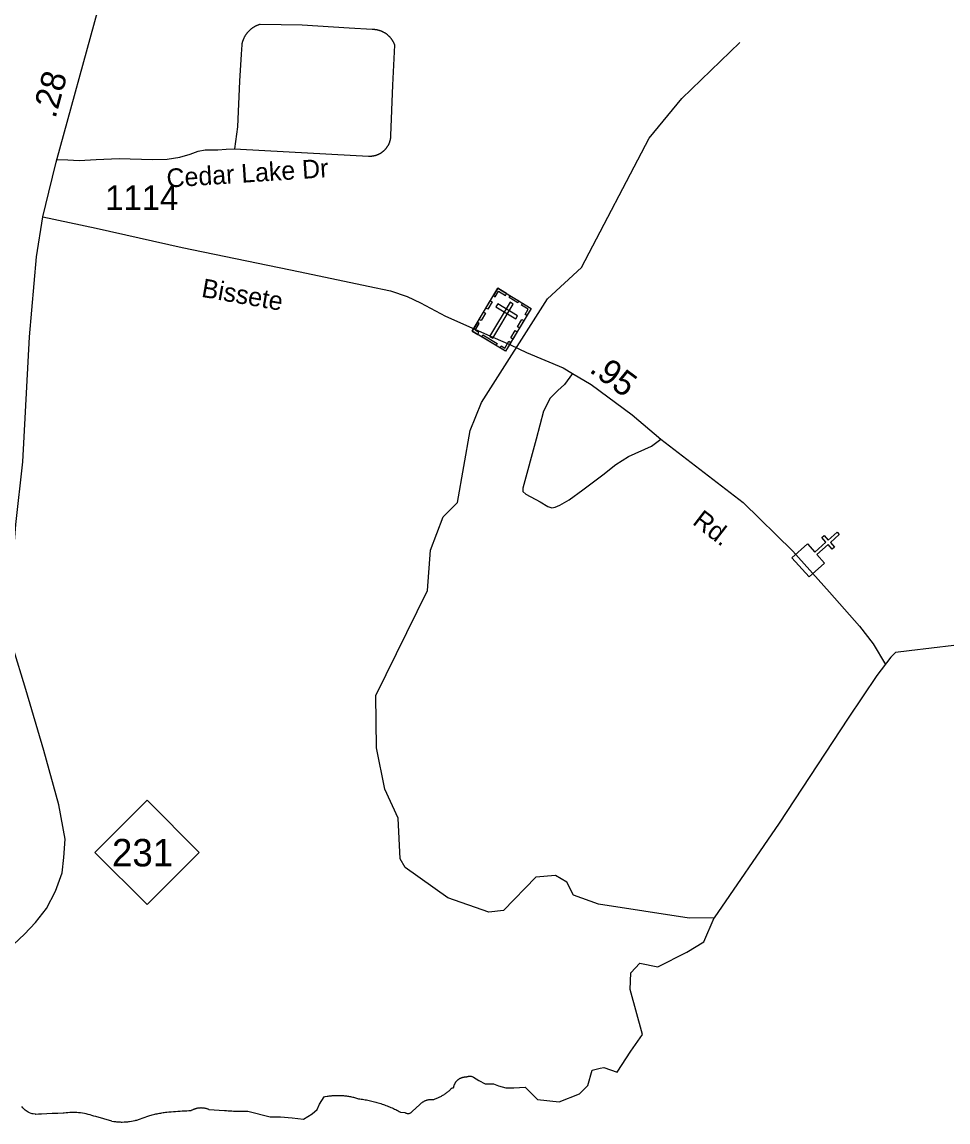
# Model space of a CAD drawing. Extents: x 2220236 to 2384410, y 720751 to 894131.
# Drawn here: x 2236238 to 2240958, y 720751 to 726359 of the extents above; entities that cross this region are included whole.
import ezdxf

# ---------------------------------------------------------------- set-up
doc = ezdxf.new("R2010")
doc.units = 0
for name, color, linetype in [('Exist Boundary Political CountyLine', 7, 'Continuous'), ('Exist Cultural Cemetery CELL', 7, 'Continuous'), ('Exist Cultural Church CELL', 7, 'Continuous'), ('Exist Hydrographic Misc Water Feature', 7, 'Continuous'), ('Exist Road Non-System Type 51', 7, 'Continuous'), ('Exist Road Non-System Type 51 Label', 7, 'Continuous'), ('Exist Road Primary NC Attributed', 7, 'Continuous'), ('Exist Road Primary NC Service Mileage Hundredths English Label', 7, 'Continuous'), ('Exist Road Primary NC Shield CELL', 7, 'Continuous'), ('Exist Road Primary NC Shield Number Label', 7, 'Continuous'), ('Exist Road Secondary Mileage Hundredths English Label', 7, 'Continuous'), ('Exist Road Secondary Type 51 Attributed', 7, 'Continuous'), ('Exist Road Secondary Type 51 Label', 7, 'Continuous'), ('Exist Road Secondary Type 51 Number Label', 7, 'Continuous')]:
    doc.layers.add(name, color=color, linetype=linetype)

msp = doc.modelspace()

# ---------------------------------------------------------------- linework, layer by layer
at = {"layer": 'Exist Boundary Political CountyLine'}
for points in [[(2240987.5, 723181.2), (2240760.2, 723152.9), (2240689.8, 723144.3), (2240666.4, 723120.9), (2240596.1, 723027.2), (2240448.9, 722809.5), (2240097.6, 722273.9), (2239765.8, 721791.6)], [(2238482.4, 720978.6), (2238484.5, 720979.2), (2238486.7, 720979.7), (2238488.8, 720980.2), (2238491.1, 720980.6), (2238493.3, 720980.9), (2238495.6, 720981.1), (2238497.8, 720981.3), (2238500.1, 720981.3), (2238502.3, 720981.3), (2238504.6, 720981.3), (2238507.5, 720982.6), (2238509.1, 720983.1), (2238512, 720984), (2238513.8, 720984.4), (2238517.1, 720984.8), (2238520.2, 720985), (2238521.8, 720984.9), (2238523.5, 720984.8), (2238525.1, 720984.6), (2238526.7, 720984.2), (2238530, 720983.5), (2238533.1, 720982.4), (2238536, 720981), (2238538.8, 720979.3), (2238566.5, 720962.9), (2238598.3, 720946.1), (2238641.2, 720945.5), (2238666.2, 720935.5), (2238703.7, 720924.9), (2238744.7, 720925.9), (2238801.9, 720929.2), (2238866.3, 720866.6), (2238975.6, 720853.4), (2239078.9, 720894.2), (2239121.6, 720938), (2239144.8, 721015.4), (2239185.8, 721025.7), (2239203.8, 721028.6), (2239271.3, 721005.7), (2239340.6, 721113.1), (2239400.7, 721197.8), (2239338.5, 721426.5), (2239340.6, 721511.8), (2239387.3, 721561.4), (2239478.8, 721541.9), (2239627.2, 721617.6), (2239713.8, 721668.9), (2239765.8, 721791.6)], [(2238214.8, 720796.1), (2238217.5, 720797.2), (2238220, 720798.7), (2238222.2, 720800.4), (2238224.5, 720802.4), (2238226.3, 720804.6), (2238228, 720807), (2238264.3, 720838), (2238265.7, 720839.9), (2238267.5, 720841.7), (2238269.2, 720843.6), (2238271, 720845.4), (2238273.1, 720847.1), (2238274.9, 720848.7), (2238276.8, 720850.2), (2238279, 720851.7), (2238281.1, 720853.3), (2238282.9, 720854.6), (2238285.2, 720855.9), (2238287.4, 720857.1), (2238289.7, 720858.3), (2238291.9, 720859.4), (2238294.2, 720860.4), (2238296.7, 720861.4), (2238298.9, 720862.2), (2238301.6, 720863.1), (2238303.8, 720863.7), (2238306.3, 720864.4), (2238308.8, 720865), (2238311.2, 720865.4), (2238313.7, 720865.9), (2238316.3, 720866.2), (2238318.8, 720866.4), (2238321.3, 720866.5), (2238323.7, 720866.7), (2238326.6, 720866.6), (2238329.1, 720866.5), (2238331.5, 720866.4), (2238334, 720866.2), (2238336.4, 720865.8), (2238340.5, 720867.3), (2238344.4, 720868.8), (2238348.7, 720870.3), (2238352.8, 720872), (2238356.7, 720873.7), (2238360.4, 720875.5), (2238364.5, 720877.4), (2238368.2, 720879.3), (2238372.3, 720881.3), (2238376, 720883.4), (2238379.7, 720885.6), (2238383.4, 720887.8), (2238387.3, 720890.1), (2238390.8, 720892.4), (2238394.3, 720894.9), (2238398, 720897.4), (2238401.4, 720899.9), (2238404.7, 720902.6), (2238408.2, 720905.2), (2238411.5, 720908), (2238414.8, 720910.8), (2238418.1, 720913.7), (2238421.3, 720916.6), (2238424.4, 720919.6), (2238427.5, 720922.7), (2238430.6, 720925.8), (2238437.7, 720925), (2238438.1, 720927.2), (2238438.6, 720929.4), (2238439, 720931.6), (2238439.6, 720933.8), (2238440, 720936), (2238440.8, 720938.1), (2238441.4, 720940.2), (2238442.3, 720942.3), (2238443.3, 720944.3), (2238444.3, 720946.3), (2238445.3, 720948.3), (2238446.4, 720950.2), (2238447.6, 720952.1), (2238448.8, 720954), (2238450, 720955.8), (2238451.5, 720957.5), (2238452.7, 720959.2), (2238454.3, 720960.9), (2238455.8, 720962.6), (2238457.4, 720964.2), (2238459.3, 720965.6), (2238460.7, 720967.1), (2238462.6, 720968.5), (2238464.6, 720969.7), (2238466.2, 720971), (2238468.3, 720972.2), (2238469.9, 720973.3), (2238472, 720974.4), (2238474, 720975.4), (2238476.1, 720976.2), (2238478.3, 720977.1), (2238480.2, 720977.9), (2238482.4, 720978.6)], [(2237555.2, 720777.9), (2237614.5, 720773), (2237672.6, 720765.8), (2237716.2, 720792.4), (2237742.8, 720814.2), (2237753.7, 720842), (2237778.3, 720879.6), (2237783.4, 720880.5), (2237793.7, 720882.4), (2237799, 720883.3), (2237803.9, 720883.9), (2237809.3, 720884.5), (2237814.6, 720885.1), (2237819.5, 720885.6), (2237830, 720886.3), (2237835.3, 720886.5), (2237845.5, 720886.8), (2237850.7, 720886.7), (2237856, 720886.7), (2237861.3, 720886.5), (2237866.5, 720886.2), (2237871.8, 720885.9), (2237876.7, 720885.5), (2237882, 720885), (2237887.2, 720884.4), (2237892.5, 720883.8), (2237897.4, 720883.1), (2237902.8, 720882.2), (2237907.7, 720881.4), (2237913, 720880.4), (2237917.9, 720879.3), (2237923.3, 720878.2), (2237928.2, 720877), (2237933.3, 720875.7), (2237938.2, 720874.3), (2237943.2, 720872.9), (2237948.3, 720871.3), (2237953.2, 720869.8), (2237960, 720869), (2237966.7, 720868), (2237973.5, 720867.1), (2237980.3, 720866), (2237987, 720864.9), (2237993.8, 720863.6), (2238000.6, 720862.3), (2238007.3, 720861), (2238014.1, 720859.5), (2238020.5, 720858), (2238027.2, 720856.4), (2238034, 720854.7), (2238040.6, 720853), (2238046.9, 720851.1), (2238053.7, 720849.1), (2238060.2, 720847.1), (2238066.8, 720845.1), (2238073.2, 720842.9), (2238079.7, 720840.7), (2238086.3, 720838.4), (2238092.4, 720836), (2238099, 720833.6), (2238105.3, 720831), (2238111.7, 720828.4), (2238118.1, 720825.7), (2238124.2, 720822.9), (2238130.6, 720820.1), (2238136.7, 720817.2), (2238142.7, 720814.3), (2238149, 720811.2), (2238155, 720808.1), (2238160.9, 720804.9), (2238167.1, 720801.6), (2238190, 720799.3), (2238192.3, 720797.8), (2238195, 720796.4), (2238197.8, 720795.5), (2238200.5, 720794.8), (2238203.6, 720794.4), (2238206.2, 720794.4), (2238209.3, 720794.6), (2238212, 720795.2), (2238214.8, 720796.1)], [(2236696, 720755.8), (2236613.6, 720778.8), (2236603.5, 720781.5), (2236593.9, 720784.7), (2236584.5, 720787.6), (2236575, 720790.2), (2236565.4, 720792.5), (2236555.8, 720794.5), (2236545.9, 720796.2), (2236536.3, 720797.5), (2236526.2, 720798.6), (2236516.4, 720799.2), (2236506.6, 720799.7), (2236491.8, 720799.7), (2236481.7, 720799.2), (2236471.9, 720798.6), (2236467, 720798.1), (2236462.1, 720797.5), (2236452.2, 720796.2), (2236447.5, 720795.4), (2236419.4, 720794.9), (2236391.7, 720794.3), (2236364, 720793.2), (2236336.2, 720791.8), (2236322.4, 720791), (2236308.5, 720790.1), (2236305.8, 720790.3), (2236294.5, 720792.1), (2236289, 720793.4), (2236283.7, 720795.1), (2236275.7, 720798.1), (2236268.3, 720801.9), (2236263.2, 720804.8), (2236258.4, 720807.9), (2236253.9, 720811.2), (2236252.1, 720813.1), (2236247.8, 720816.8), (2236241.8, 720822.9), (2236236.5, 720829.5)], [(2237088.5, 720809.2), (2237099.8, 720809.6), (2237102.2, 720811.1), (2237104.5, 720812.5), (2237107, 720813.7), (2237109.4, 720814.9), (2237112.1, 720816.1), (2237114.5, 720817.2), (2237117.2, 720818.3), (2237119.7, 720819.1), (2237122.5, 720820), (2237125, 720820.8), (2237127.7, 720821.5), (2237130.5, 720822.1), (2237133.2, 720822.7), (2237136.1, 720823.1), (2237138.7, 720823.5), (2237141.4, 720823.8), (2237144.3, 720824), (2237146.9, 720824.2), (2237149.8, 720824.3), (2237152.5, 720824.2), (2237155.3, 720824.1), (2237158, 720823.9), (2237160.7, 720823.7), (2237163.5, 720823.3), (2237166.2, 720822.9), (2237169.1, 720822.4), (2237171.7, 720821.8), (2237174.4, 720821.1), (2237177.3, 720820.4), (2237179.7, 720819.5), (2237182.4, 720818.7), (2237185.1, 720817.7), (2237187.7, 720816.6), (2237190.2, 720815.5), (2237270.6, 720810.2), (2237279.8, 720809.4), (2237288.8, 720808.8), (2237298.1, 720808.2), (2237307.1, 720807.7), (2237316.3, 720807.2), (2237325.3, 720806.9), (2237334.6, 720806.6), (2237343.8, 720806.4), (2237352.8, 720806.3), (2237362, 720806.3), (2237371.1, 720806.3), (2237380.3, 720806.4), (2237389.5, 720806.6), (2237503.2, 720776.7), (2237555.2, 720777.9)], [(2236696, 720755.8), (2236705.3, 720754.2), (2236710, 720753.6), (2236714.7, 720753), (2236719.4, 720752.5), (2236724.3, 720752.1), (2236729, 720751.8), (2236733.8, 720751.5), (2236738.5, 720751.3), (2236743.2, 720751.2), (2236747.9, 720751.2), (2236757.7, 720751.4), (2236762.5, 720751.6), (2236772.1, 720752.2), (2236776.8, 720752.7), (2236781.5, 720753.2), (2236786, 720753.8), (2236795.5, 720755.2), (2236804.9, 720756.9), (2236814.3, 720759), (2236818.6, 720760.2), (2236823.6, 720761.4), (2236837.3, 720765.5), (2236854.5, 720772.4), (2236884.1, 720782.5), (2236890, 720784.3), (2236896, 720786), (2236901.9, 720787.6), (2236908.1, 720789.2), (2236914, 720790.7), (2236919.9, 720792.1), (2236926.3, 720793.4), (2236932.2, 720794.6), (2236938.4, 720795.8), (2236944.6, 720796.9), (2236950.7, 720798), (2236956.6, 720798.9), (2236963, 720799.7), (2236969.2, 720800.5), (2236975.5, 720801.2), (2236986.8, 720802.4), (2236998.1, 720803.4), (2237009.3, 720804.4), (2237020.4, 720805.4), (2237031.7, 720806.3), (2237043.2, 720807), (2237054.5, 720807.7), (2237065.7, 720808.3), (2237077, 720808.8), (2237088.5, 720809.2)]]:
    msp.add_lwpolyline(points, dxfattribs=at)
at = {"layer": 'Exist Cultural Cemetery CELL'}
for points in [[(2238663, 725001.8), (2238833.8, 724899.4), (2238702.8, 724681), (2238532.1, 724783.4)], [(2238640.8, 724964.7), (2238650.5, 724958.8), (2238667.1, 724986.4), (2238701.8, 724965.6), (2238707.6, 724975.1), (2238663, 725001.8)], [(2238726.6, 724963.7), (2238771, 724937), (2238765.1, 724927.3), (2238720.7, 724953.9)], [(2238602.6, 724901.1), (2238624.9, 724938.2), (2238634.6, 724932.4), (2238612.4, 724895.2)], [(2238741.5, 724920.6), (2238725.5, 724930.2), (2238621.2, 724756.3), (2238637.2, 724746.7)], [(2238663, 724922.4), (2238653.4, 724906.4), (2238754.4, 724845.9), (2238764, 724861.9)], [(2238811.5, 724862.2), (2238801.8, 724868), (2238818.4, 724895.6), (2238783.6, 724916.5), (2238789.3, 724926), (2238833.8, 724899.3)], [(2238568, 724843.4), (2238590.3, 724880.6), (2238600.1, 724874.7), (2238577.8, 724837.6)], [(2238560.5, 724766.5), (2238566.4, 724776.3), (2238547.5, 724787.6), (2238568.3, 724822.3), (2238558.8, 724828), (2238532.1, 724783.5)], [(2238764.2, 724805.4), (2238786.4, 724842.5), (2238796.2, 724836.7), (2238773.9, 724799.5)], [(2238587.3, 724763.7), (2238660, 724720.1), (2238654.2, 724710.3), (2238581.4, 724753.9)], [(2238730.2, 724748.9), (2238752.5, 724786), (2238762.3, 724780.1), (2238740, 724743)], [(2238674.4, 724698.1), (2238680.3, 724707.9), (2238699.2, 724696.6), (2238720, 724731.3), (2238729.5, 724725.5), (2238702.8, 724681)]]:
    msp.add_lwpolyline(points, close=True, dxfattribs=at)
at = {"layer": 'Exist Cultural Church CELL'}
msp.add_lwpolyline([(2240241.3, 723698.1), (2240279.5, 723655.9), (2240336, 723706.9), (2240314.6, 723730.6), (2240326.5, 723741.3), (2240347.9, 723717.6), (2240392.6, 723757.8), (2240403.3, 723745.9), (2240358.6, 723705.7), (2240380, 723681.9), (2240368.2, 723671.2), (2240346.8, 723695), (2240290.2, 723644), (2240328.7, 723601.1), (2240249.6, 723529.8), (2240162.2, 723626.9)], close=True, dxfattribs=at)
at = {"layer": 'Exist Hydrographic Misc Water Feature'}
msp.add_lwpolyline([(2239765.8, 721791.6), (2239638.3, 721791.2), (2239175.7, 721862), (2239049.5, 721907.2), (2239015.4, 721973.5), (2238957.4, 722007.5), (2238857.4, 721999.7), (2238692.5, 721829.2), (2238617.4, 721821), (2238408.5, 721894.1), (2238190.3, 722049.4), (2238165.5, 722092.6), (2238155.4, 722299.5), (2238087.4, 722448.4), (2238044.3, 722659.2), (2238041.4, 722925), (2238304.3, 723460.8), (2238319.5, 723667.1), (2238384.5, 723836.3), (2238458.3, 723910.3), (2238522.5, 724276.3), (2238579.5, 724419.4), (2238916.4, 724947.2), (2239090.5, 725107.6), (2239434.4, 725766.4), (2239600.5, 725969.7), (2239897.4, 726255.5)], dxfattribs=at)
at = {"layer": 'Exist Road Non-System Type 51'}
for points in [[(2237452, 726347.3), (2237449.8, 726346.6), (2237447.6, 726346), (2237445.4, 726345.3), (2237443.3, 726344.5), (2237441.1, 726343.8), (2237439, 726342.9), (2237436.9, 726342.1), (2237434.8, 726341.2), (2237432.7, 726340.3), (2237430.6, 726339.3), (2237428.6, 726338.3), (2237426.5, 726337.3), (2237424.5, 726336.2), (2237422.5, 726335.1), (2237420.5, 726334), (2237418.6, 726332.8), (2237416.7, 726331.6), (2237414.7, 726330.4), (2237412.8, 726329.1), (2237411, 726327.8), (2237409.1, 726326.4), (2237407.3, 726325.1), (2237405.5, 726323.7), (2237403.7, 726322.2), (2237402, 726320.8), (2237400.2, 726319.3), (2237398.5, 726317.8), (2237396.9, 726316.2), (2237395.2, 726314.6), (2237393.6, 726313), (2237392, 726311.4), (2237390.5, 726309.7), (2237388.9, 726308), (2237387.4, 726306.3), (2237386, 726304.6), (2237384.5, 726302.8), (2237383.1, 726301), (2237381.7, 726299.2), (2237380.4, 726297.3), (2237379.1, 726295.5), (2237377.8, 726293.6), (2237376.5, 726291.7), (2237375.3, 726289.7), (2237374.1, 726287.8), (2237373, 726285.8), (2237371.9, 726283.8), (2237370.8, 726281.8), (2237369.8, 726279.8), (2237368.8, 726277.7), (2237367.8, 726275.7), (2237366.9, 726273.6), (2237366, 726271.5), (2237365.1, 726269.4), (2237364.3, 726267.2), (2237363.5, 726265.1), (2237362.7, 726263), (2237362, 726260.8), (2237361.3, 726258.6), (2237360.7, 726256.4), (2237360.1, 726254.2), (2237359.5, 726252), (2237359, 726249.8), (2237358.5, 726247.5), (2237358.1, 726245.3), (2237357.7, 726243.1)], [(2238023.1, 726320.8), (2237905.5, 726327.3), (2237666.3, 726343.9), (2237452, 726347.3)], [(2238138.1, 726240.9), (2238137.4, 726242.8), (2238136.6, 726244.8), (2238135.9, 726246.7), (2238135, 726248.6), (2238134.2, 726250.5), (2238133.3, 726252.4), (2238132.4, 726254.3), (2238131.5, 726256.1), (2238130.5, 726258), (2238129.5, 726259.8), (2238128.5, 726261.6), (2238127.4, 726263.4), (2238126.3, 726265.1), (2238125.2, 726266.9), (2238124, 726268.6), (2238122.8, 726270.3), (2238121.6, 726272), (2238120.4, 726273.6), (2238119.1, 726275.3), (2238117.8, 726276.9), (2238116.5, 726278.5), (2238115.1, 726280.1), (2238113.7, 726281.6), (2238112.3, 726283.1), (2238110.9, 726284.6), (2238109.4, 726286.1), (2238107.9, 726287.6), (2238106.4, 726289), (2238104.9, 726290.4), (2238103.3, 726291.8), (2238101.7, 726293.1), (2238100.1, 726294.4), (2238098.5, 726295.7), (2238096.8, 726297), (2238095.2, 726298.2), (2238093.5, 726299.4), (2238091.8, 726300.6), (2238090, 726301.7), (2238088.3, 726302.8), (2238086.5, 726303.9), (2238084.7, 726304.9), (2238082.9, 726305.9), (2238081.1, 726306.9), (2238079.2, 726307.9), (2238077.4, 726308.8), (2238075.5, 726309.7), (2238073.6, 726310.6), (2238071.7, 726311.4), (2238069.8, 726312.2), (2238067.8, 726312.9), (2238065.9, 726313.7), (2238063.9, 726314.3), (2238061.9, 726315), (2238060, 726315.6), (2238058, 726316.2), (2238056, 726316.8), (2238054, 726317.3), (2238051.9, 726317.8), (2238049.9, 726318.2), (2238047.9, 726318.6), (2238045.8, 726319), (2238043.8, 726319.3), (2238041.7, 726319.6), (2238039.7, 726319.9), (2238037.6, 726320.1), (2238035.5, 726320.3), (2238033.5, 726320.5), (2238031.4, 726320.6), (2238029.3, 726320.7), (2238027.2, 726320.8), (2238025.2, 726320.8), (2238023.1, 726320.8)], [(2237357.7, 726243.1), (2237354, 726196), (2237345.7, 726058), (2237335.7, 725825.3), (2237320.7, 725713.1)], [(2238118.4, 725780.7), (2238128.1, 726038.1), (2238138.1, 726240.9)], [(2238003.5, 725675.7), (2238005.4, 725675.6), (2238007.3, 725675.6), (2238009.2, 725675.5), (2238011.1, 725675.5), (2238013, 725675.6), (2238014.8, 725675.6), (2238016.7, 725675.7), (2238018.6, 725675.9), (2238020.5, 725676), (2238022.4, 725676.2), (2238024.2, 725676.5), (2238026.1, 725676.7), (2238028, 725677), (2238029.8, 725677.3), (2238031.7, 725677.7), (2238033.5, 725678.1), (2238035.4, 725678.5), (2238037.2, 725679), (2238039, 725679.4), (2238040.8, 725680), (2238042.6, 725680.5), (2238044.4, 725681.1), (2238046.2, 725681.7), (2238048, 725682.4), (2238049.8, 725683), (2238051.5, 725683.7), (2238053.2, 725684.5), (2238055, 725685.2), (2238056.7, 725686), (2238058.4, 725686.9), (2238060.1, 725687.7), (2238061.7, 725688.6), (2238063.4, 725689.5), (2238065, 725690.5), (2238066.6, 725691.4), (2238068.2, 725692.4), (2238069.8, 725693.4), (2238071.4, 725694.5), (2238072.9, 725695.6), (2238074.4, 725696.7), (2238076, 725697.8), (2238077.4, 725699), (2238078.9, 725700.2), (2238080.4, 725701.4), (2238081.8, 725702.6), (2238083.2, 725703.9), (2238084.6, 725705.2), (2238085.9, 725706.5), (2238087.3, 725707.8), (2238088.6, 725709.2), (2238089.9, 725710.5), (2238091.1, 725711.9), (2238092.4, 725713.4), (2238093.6, 725714.8), (2238094.8, 725716.3), (2238095.9, 725717.7), (2238097.1, 725719.3), (2238098.2, 725720.8), (2238099.3, 725722.3), (2238100.3, 725723.9), (2238101.4, 725725.5), (2238102.4, 725727.1), (2238103.3, 725728.7), (2238104.3, 725730.3), (2238105.2, 725732), (2238106.1, 725733.6), (2238107, 725735.3), (2238107.8, 725737), (2238108.6, 725738.7), (2238109.4, 725740.4), (2238110.1, 725742.2), (2238110.8, 725743.9), (2238111.5, 725745.7), (2238112.1, 725747.4), (2238112.8, 725749.2), (2238113.3, 725751), (2238113.9, 725752.8), (2238114.4, 725754.6), (2238114.9, 725756.5), (2238115.4, 725758.3), (2238115.8, 725760.1), (2238116.2, 725762), (2238116.6, 725763.8), (2238116.9, 725765.7), (2238117.2, 725767.5), (2238117.5, 725769.4), (2238117.7, 725771.3), (2238117.9, 725773.2), (2238118.1, 725775), (2238118.2, 725776.9), (2238118.3, 725778.8), (2238118.4, 725780.7)], [(2236416.2, 725658.3), (2236471, 725655.8), (2236528.3, 725653.3), (2236615.5, 725658.3), (2236732.7, 725663.3), (2236902.1, 725658.3), (2236976.9, 725660.8), (2237041.7, 725670.8), (2237094, 725685.7), (2237136.3, 725700.7), (2237171.2, 725708.1), (2237236, 725708.1), (2237278.4, 725710.6), (2237320.7, 725713.1)], [(2237320.7, 725713.1), (2237599.8, 725698.2), (2238003.5, 725675.7)], [(2239044.4, 724567.8), (2239002.8, 724511.4), (2238969, 724481.1), (2238929.4, 724441), (2238895.8, 724374.7), (2238859.1, 724232.5), (2238791.2, 723981.9), (2238791.3, 723965.9), (2238805.4, 723952), (2238879.6, 723912.7), (2238917.9, 723889.2), (2238938, 723883.2), (2238955.8, 723885.4), (2238979.8, 723895.5), (2239027.6, 723923.9), (2239097, 723974.5), (2239198.3, 724051.4), (2239264, 724103.8), (2239329.6, 724144.3), (2239447, 724197.2), (2239494.7, 724231.7)]]:
    msp.add_lwpolyline(points, dxfattribs=at)
at = {"layer": 'Exist Road Primary NC Attributed'}
for points in [[(2236343.5, 725365.5), (2236373.8, 725491.4), (2236412, 725644.3), (2236628, 726430.4), (2236730.2, 726815.2)], [(2235984.8, 721503.1), (2236028.2, 721528.7), (2236136.5, 721602), (2236250.8, 721708.4), (2236306.4, 721768.9), (2236361.7, 721839.3), (2236409, 721927.5), (2236442.2, 722021.8), (2236451.6, 722099.8), (2236456.9, 722193.9), (2236425.5, 722367.4), (2236349.1, 722644.7), (2236257.5, 722956.3), (2236190.6, 723173), (2236182.2, 723279.2), (2236179.1, 723403), (2236186, 723535), (2236205.8, 723797.1), (2236241.3, 724117.1), (2236276.6, 724753.6), (2236311.7, 725161.5), (2236343.5, 725365.5)]]:
    msp.add_lwpolyline(points, dxfattribs=at)
at = {"layer": 'Exist Road Primary NC Shield CELL'}
msp.add_lwpolyline([(2236608.8, 722126), (2236875.2, 722392.4), (2237141.5, 722126), (2236875.2, 721859.6)], close=True, dxfattribs=at)
at = {"layer": 'Exist Road Secondary Type 51 Attributed'}
msp.add_lwpolyline([(2236343.5, 725365.5), (2236615.4, 725307.7), (2237053.8, 725209.3), (2237655.7, 725085.1), (2238002.9, 725011.8), (2238115.9, 724987.9), (2238201.9, 724959.2), (2238268.8, 724927.3), (2238396.2, 724860.4), (2238638.2, 724752), (2238727.4, 724713.8), (2238809.6, 724673.8), (2238996.1, 724595.4), (2239044.4, 724567.8), (2239138.8, 724510.7), (2239347.9, 724356.4), (2239494.7, 724231.7), (2239913.2, 723909.2), (2240167.1, 723661.5), (2240354.8, 723453.1), (2240506.7, 723279.8), (2240576.8, 723188.4), (2240638.9, 723084.2)], dxfattribs=at)

# ---------------------------------------------------------------- texts
at = {"layer": 'Exist Road Non-System Type 51 Label'}
msp.add_text('Cedar Lake Dr', height=95, rotation=3.694, dxfattribs=at).set_placement((2236977.5, 725515.1))
at = {"layer": 'Exist Road Primary NC Service Mileage Hundredths English Label'}
msp.add_text('.28', height=125, rotation=74.6345, dxfattribs=at).set_placement((2236407.5, 725863.7))
at = {"layer": 'Exist Road Primary NC Shield Number Label'}
msp.add_text('231', height=140, dxfattribs=at).set_placement((2236696.1, 722054.3))
at = {"layer": 'Exist Road Secondary Mileage Hundredths English Label'}
msp.add_text('.95', height=125, rotation=323.5972, dxfattribs=at).set_placement((2239124.4, 724578.7))
at = {"layer": 'Exist Road Secondary Type 51 Label'}
for s, rotation, p in [('Bissete', 350.0291, (2237148.3, 724958.7)), ('Rd.', 322.3826, (2239650.7, 723802.7))]:
    msp.add_text(s, height=95, rotation=rotation, dxfattribs=at).set_placement(p)
at = {"layer": 'Exist Road Secondary Type 51 Number Label'}
msp.add_text('1114', height=125, dxfattribs=at).set_placement((2236662.2, 725401.5))

doc.saveas('drawing.dxf')
